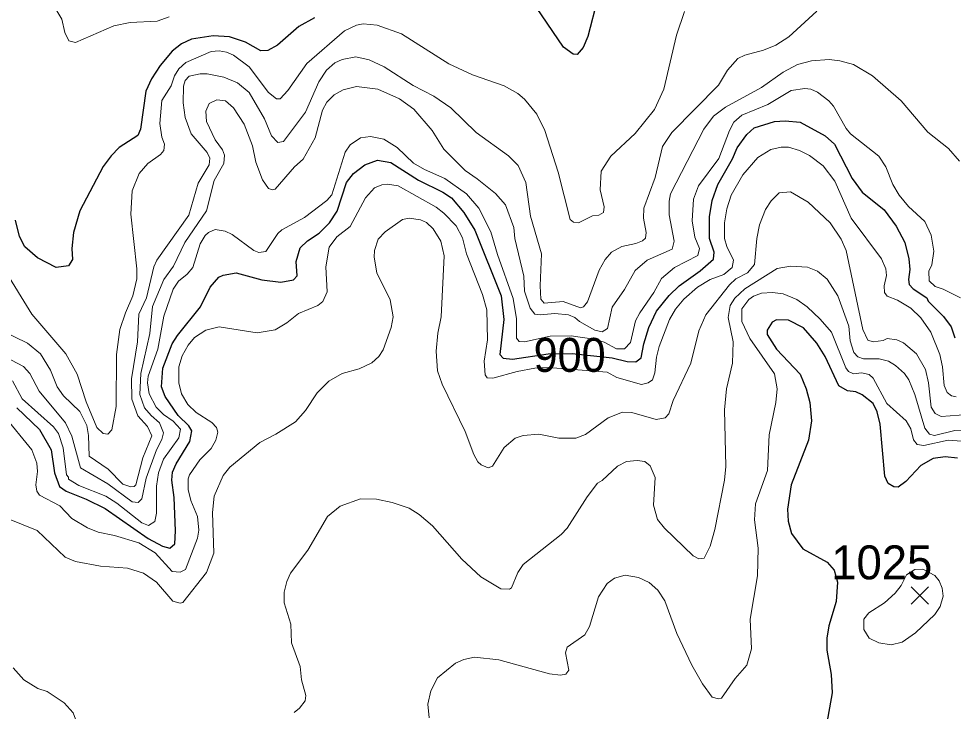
# Model space of a CAD drawing. Extents: x 265 to 291.4, y 7731.5 to 7759.6.
# Drawn here: x 270.954 to 273.156, y 7749.328 to 7750.96 of the extents above; entities that cross this region are included whole.
import ezdxf
from ezdxf.enums import TextEntityAlignment as Align

# ---------------------------------------------------------------- set-up
doc = ezdxf.new("R2010")
doc.units = 0
doc.header["$LTSCALE"] = 0.032
for name, color, linetype, lineweight in [('1', 7, 'Continuous', 25), ('2', 7, 'Continuous', 13), ('21', 7, 'Continuous', 25), ('61', 7, 'Continuous', 13)]:
    doc.layers.add(name, color=color, linetype=linetype, lineweight=lineweight)

msp = doc.modelspace()

# ---------------------------------------------------------------- linework, layer by layer
at = {"layer": '1'}
for points in [[(272.3175, 7751.0072), (272.2945, 7750.9181), (272.2841, 7750.8926), (272.2698, 7750.8759), (272.2603, 7750.8767), (272.2372, 7750.8934), (272.1743, 7750.9865)], [(271.6509, 7750.9626), (271.6144, 7750.9419), (271.5642, 7750.8982), (271.5412, 7750.8855), (271.5244, 7750.8847), (271.4887, 7750.9046), (271.4505, 7750.9173), (271.4123, 7750.9197), (271.3614, 7750.9117), (271.3375, 7750.9006), (271.316, 7750.8839), (271.2874, 7750.8497), (271.2667, 7750.8187), (271.254, 7750.7892)], [(271.254, 7750.7892), (271.2412, 7750.7001), (271.2349, 7750.685), (271.1912, 7750.6564), (271.1721, 7750.6373), (271.153, 7750.6118), (271.0981, 7750.5076)], [(272.0956, 7750.16), (272.1171, 7750.1576), (272.2014, 7750.1703), (272.2577, 7750.171), (272.3524, 7750.161), (272.3876, 7750.152), (272.4082, 7750.1512), (272.4202, 7750.1608), (272.4265, 7750.1942), (272.4384, 7750.2324), (272.4567, 7750.2706), (272.4862, 7750.308), (272.51, 7750.331), (272.5594, 7750.366), (272.5912, 7750.3939), (272.5928, 7750.4098), (272.5816, 7750.4424), (272.5816, 7750.4933), (272.588, 7750.5315), (272.6007, 7750.5697), (272.6357, 7750.6301), (272.6469, 7750.6556), (272.6691, 7750.6874), (272.6866, 7750.7033), (272.7344, 7750.7176), (272.7599, 7750.7192), (272.7949, 7750.716), (272.8537, 7750.6842), (272.876, 7750.6643), (272.9173, 7750.584), (272.9412, 7750.5514), (272.9929, 7750.51), (273.0215, 7750.471), (273.0414, 7750.4329), (273.051, 7750.3947), (273.0534, 7750.3692), (273.0502, 7750.3454), (273.0518, 7750.3342), (273.0613, 7750.3239), (273.0932, 7750.3024), (273.0963, 7750.2944), (273.1329, 7750.2586), (273.1504, 7750.234), (273.1592, 7750.2085)], [(270.9501, 7750.0431), (271.0034, 7749.9922), (271.0304, 7749.9444), (271.0384, 7749.8903), (271.0503, 7749.8577), (271.0663, 7749.8466), (271.1132, 7749.8283), (271.1577, 7749.806), (271.2596, 7749.7352), (271.293, 7749.7169), (271.3105, 7749.7121), (271.3224, 7749.7225), (271.324, 7749.7535), (271.3208, 7749.8315), (271.3152, 7749.8728), (271.3168, 7749.8919), (271.3248, 7749.911), (271.3574, 7749.9635), (271.3622, 7749.989), (271.355, 7750.0009), (271.3296, 7750.0248), (271.2993, 7750.0701), (271.2906, 7750.0924), (271.2937, 7750.1369), (271.316, 7750.1942), (271.328, 7750.2133), (271.3828, 7750.2809), (271.4051, 7750.3279), (271.4258, 7750.3509), (271.4362, 7750.3557), (271.4664, 7750.3612), (271.5268, 7750.3445), (271.5714, 7750.339), (271.6016, 7750.3445), (271.6104, 7750.3541), (271.608, 7750.3883), (271.6175, 7750.4201), (271.6342, 7750.4368), (271.6621, 7750.4551), (271.6867, 7750.479), (271.7042, 7750.5068), (271.7265, 7750.5745), (271.7432, 7750.5951), (271.7695, 7750.6158), (271.7997, 7750.6269), (271.8307, 7750.6214), (271.8959, 7750.58), (271.9532, 7750.5514), (271.9739, 7750.5378)], [(271.9739, 7750.5378), (272.0025, 7750.5036), (272.0288, 7750.4615), (272.0908, 7750.3072), (272.0972, 7750.2515), (272.0876, 7750.1687), (272.0956, 7750.16)], [(271.0981, 7750.5076), (271.0837, 7750.4567), (271.0798, 7750.4185), (271.0806, 7750.3931), (271.0718, 7750.3779), (271.0424, 7750.374), (270.9986, 7750.397), (270.9684, 7750.4225), (270.9565, 7750.4472), (270.9469, 7750.4854)], [(273.1655, 7749.9245), (273.1369, 7749.9277), (273.1083, 7749.9237), (273.0796, 7749.907), (273.0438, 7749.8696), (273.0255, 7749.8561), (273.016, 7749.8569), (273.0025, 7749.8649), (272.9945, 7749.8824), (272.9834, 7750.0049), (272.9762, 7750.0335), (272.9667, 7750.0534), (272.9412, 7750.0741), (272.9261, 7750.0812), (272.9062, 7750.0836), (272.8863, 7750.0948), (272.8537, 7750.164), (272.8346, 7750.1958), (272.8028, 7750.2316), (272.7678, 7750.2499), (272.7392, 7750.2507), (272.7288, 7750.2451), (272.7169, 7750.226), (272.7169, 7750.2157), (272.7391, 7750.1815), (272.7948, 7750.1226), (272.8091, 7750.0876), (272.8179, 7750.0558), (272.8219, 7750.0128), (272.8147, 7749.9667), (272.7741, 7749.8617), (272.7654, 7749.8044), (272.767, 7749.7758), (272.7749, 7749.7471)], [(272.7749, 7749.7471), (272.8012, 7749.7113), (272.8585, 7749.6795), (272.8752, 7749.6604), (272.8831, 7749.6326), (272.8799, 7749.5865), (272.8624, 7749.5292)], [(272.8624, 7749.5292), (272.8577, 7749.5005), (272.8577, 7749.4719), (272.868, 7749.4146), (272.8704, 7749.3717), (272.8497, 7749.2571)]]:
    msp.add_lwpolyline(points, dxfattribs=at)
at = {"layer": '2'}
for points in [[(271.0368, 7750.9905), (271.0559, 7750.9595), (271.0631, 7750.9276), (271.0726, 7750.9078), (271.0877, 7750.9038), (271.1784, 7750.9435), (271.2166, 7750.9515), (271.2802, 7750.9547), (271.3089, 7750.965)], [(270.9199, 7750.37), (270.9851, 7750.2642), (271.0655, 7750.1703), (271.0917, 7750.1226), (271.1132, 7750.0574), (271.1386, 7749.9969), (271.153, 7749.9826), (271.1641, 7749.981), (271.1736, 7749.9913), (271.184, 7750.0463), (271.1848, 7750.1688), (271.1927, 7750.2276), (271.2055, 7750.2674), (271.223, 7750.3072), (271.2325, 7750.3469), (271.2325, 7750.3708), (271.2182, 7750.4997), (271.2214, 7750.5546), (271.2381, 7750.5951), (271.2588, 7750.619), (271.2882, 7750.6405), (271.2961, 7750.65), (271.2977, 7750.6643), (271.2914, 7750.681), (271.2866, 7750.7129), (271.2914, 7750.7678), (271.3137, 7750.802), (271.3216, 7750.8258), (271.3312, 7750.8417), (271.3479, 7750.8568), (271.4075, 7750.8831), (271.4266, 7750.8847), (271.4441, 7750.8815), (271.46, 7750.8743), (271.4974, 7750.8465), (271.5427, 7750.7861), (271.5618, 7750.7717), (271.5698, 7750.7717), (271.5881, 7750.7908), (271.6326, 7750.8545), (271.7217, 7750.9316), (271.7496, 7750.9451), (271.7655, 7750.9483), (271.7989, 7750.9451), (271.8562, 7750.9245), (271.9675, 7750.8537), (272.0232, 7750.8282), (272.098, 7750.802), (272.1298, 7750.7837), (272.1457, 7750.7709), (272.1744, 7750.7351), (272.1935, 7750.697), (272.2253, 7750.5983), (272.2531, 7750.487), (272.2611, 7750.4806), (272.273, 7750.479), (272.3056, 7750.4957), (272.3207, 7750.4973), (272.3319, 7750.5036), (272.3335, 7750.5172), (272.3239, 7750.557), (272.3263, 7750.6007), (272.3494, 7750.6365), (272.4067, 7750.6898), (272.452, 7750.7463), (272.4735, 7750.794), (272.5037, 7750.9213), (272.5228, 7750.977)], [(272.8346, 7750.9778), (272.7686, 7750.9173), (272.7376, 7750.8982), (272.7089, 7750.8863), (272.6644, 7750.8743), (272.6485, 7750.8664), (272.6238, 7750.8393), (272.6023, 7750.8036), (272.4926, 7750.6922), (272.4711, 7750.6588), (272.4536, 7750.5856), (272.4265, 7750.514)], [(272.3748, 7750.4233), (272.351, 7750.4098), (272.3359, 7750.3931), (272.3215, 7750.3676), (272.2937, 7750.2929), (272.2849, 7750.2809), (272.2778, 7750.2785), (272.2364, 7750.2936), (272.1919, 7750.2897), (272.1839, 7750.2992), (272.1823, 7750.331), (272.1855, 7750.4058), (272.16, 7750.4949), (272.1489, 7750.5745), (272.1306, 7750.6142), (272.1083, 7750.6373), (272.032, 7750.6922), (271.9723, 7750.7502), (271.9325, 7750.7773), (271.8832, 7750.8027), (271.8148, 7750.8465), (271.7798, 7750.8632), (271.748, 7750.8704), (271.7162, 7750.864), (271.6987, 7750.856), (271.6796, 7750.8393), (271.6613, 7750.8115), (271.6295, 7750.7399), (271.5778, 7750.6707), (271.565, 7750.6683), (271.5499, 7750.6842), (271.5332, 7750.724), (271.4974, 7750.7861), (271.4696, 7750.8091), (271.4378, 7750.8226), (271.398, 7750.8306), (271.3821, 7750.8306), (271.3558, 7750.825), (271.3463, 7750.8147), (271.3423, 7750.8012), (271.3415, 7750.7622), (271.3463, 7750.7272), (271.3606, 7750.689), (271.398, 7750.6452), (271.4043, 7750.6317), (271.4027, 7750.6158), (271.3773, 7750.5729), (271.355, 7750.4973), (271.2794, 7750.3915), (271.2723, 7750.3756), (271.2556, 7750.3024), (271.2373, 7750.2642), (271.2341, 7750.199), (271.2198, 7750.1115), (271.2206, 7750.0638), (271.2349, 7750.024), (271.258, 7749.9993), (271.2675, 7749.977), (271.2468, 7749.9253), (271.2301, 7749.8617), (271.2261, 7749.8577), (271.2182, 7749.8569), (271.1999, 7749.8633), (271.1649, 7749.8983), (271.1204, 7749.9293), (271.1188, 7749.9778), (271.1148, 7750.0017), (271.0981, 7750.0343), (271.0599, 7750.0717), (271.0448, 7750.0924), (271.0289, 7750.1322), (271.0058, 7750.1703), (270.9748, 7750.1958), (270.9119, 7750.226)], [(272.1012, 7750.5212), (272.1203, 7750.4679), (272.1227, 7750.4424), (272.1441, 7750.3533), (272.1457, 7750.3183), (272.1592, 7750.2777), (272.1704, 7750.2642), (272.1823, 7750.2626), (272.2173, 7750.2658), (272.2491, 7750.2626), (272.2643, 7750.2563), (272.2754, 7750.2467), (272.3112, 7750.226), (272.3287, 7750.222), (272.3414, 7750.23), (272.3518, 7750.2801), (272.3812, 7750.3223), (272.4066, 7750.3668), (272.4345, 7750.3915), (272.4934, 7750.4169), (272.4981, 7750.436), (272.4862, 7750.4981), (272.4862, 7750.5299), (272.4894, 7750.5474), (272.5681, 7750.7001), (272.5912, 7750.7304), (272.619, 7750.7518), (272.7042, 7750.798), (272.7551, 7750.8346), (272.7885, 7750.8521), (272.8219, 7750.8608), (272.8633, 7750.864), (272.8887, 7750.8608), (272.9205, 7750.8521), (272.9651, 7750.8258), (273.0327, 7750.767), (273.0955, 7750.693), (273.1441, 7750.654), (273.1703, 7750.6246)], [(270.8936, 7750.1783), (270.9652, 7750.1409), (270.9803, 7750.1242), (271.0026, 7750.0828), (271.0647, 7750.0081), (271.0798, 7749.9762), (271.0997, 7749.9015), (271.1641, 7749.8641), (271.2214, 7749.8219), (271.2357, 7749.8203), (271.2444, 7749.8291), (271.2548, 7749.8776), (271.2786, 7749.9444), (271.2914, 7749.9683), (271.2953, 7749.9842), (271.2858, 7750.0081), (271.2659, 7750.0248), (271.2508, 7750.0431), (271.2397, 7750.0749), (271.2421, 7750.1242), (271.2635, 7750.2181), (271.2691, 7750.2817), (271.2961, 7750.3454), (271.3192, 7750.3772), (271.3455, 7750.4329), (271.3964, 7750.5076), (271.4147, 7750.5792), (271.4377, 7750.619), (271.4393, 7750.6389), (271.4346, 7750.6508), (271.4171, 7750.6747), (271.3964, 7750.7176), (271.3948, 7750.7423), (271.4027, 7750.7606), (271.421, 7750.7693), (271.4417, 7750.767), (271.4599, 7750.7498), (271.4855, 7750.7113), (271.5046, 7750.6604), (271.5125, 7750.6222), (271.5284, 7750.5808), (271.5427, 7750.5601), (271.5523, 7750.5569), (271.5587, 7750.5585), (271.604, 7750.611), (271.6247, 7750.6293), (271.6525, 7750.6795), (271.67, 7750.7447), (271.6804, 7750.7638), (271.6971, 7750.7805), (271.7186, 7750.7924), (271.7496, 7750.8004), (271.8005, 7750.794), (271.8514, 7750.7717), (271.8848, 7750.7471)], [(273.1727, 7750.3024), (273.1321, 7750.3231), (273.113, 7750.3294), (273.0987, 7750.3422), (273.0979, 7750.3652), (273.1051, 7750.3804), (273.1099, 7750.4122), (273.1035, 7750.4504), (273.0884, 7750.4822), (273.0502, 7750.518), (273.0279, 7750.5442), (273.0136, 7750.5697), (272.9969, 7750.611), (272.9802, 7750.6365), (272.9134, 7750.689), (272.903, 7750.7017), (272.8736, 7750.7542), (272.8625, 7750.767), (272.8362, 7750.7868), (272.8203, 7750.794), (272.806, 7750.7956), (272.7742, 7750.7908), (272.7185, 7750.7582), (272.658, 7750.7327), (272.6389, 7750.716), (272.6286, 7750.697), (272.6031, 7750.6309), (272.5554, 7750.5665)], [(271.8848, 7750.7471), (271.9278, 7750.6969), (271.9556, 7750.6524), (272.0057, 7750.6023), (272.0344, 7750.5832), (272.0773, 7750.5482), (272.1012, 7750.5212)], [(272.4989, 7750.374), (272.4687, 7750.3477), (272.4504, 7750.3151), (272.417, 7750.2674), (272.4074, 7750.2483), (272.3955, 7750.1974), (272.3812, 7750.1823), (272.3621, 7750.1823), (272.3331, 7750.1983), (272.3093, 7750.205), (272.2556, 7750.2129), (272.2062, 7750.2117), (272.1457, 7750.199), (272.133, 7750.1998), (272.1266, 7750.2077), (272.1266, 7750.2531), (272.1187, 7750.3008), (272.0821, 7750.4042), (272.0662, 7750.4583), (272.0383, 7750.514), (272.0089, 7750.5474), (271.958, 7750.584), (271.9103, 7750.6047), (271.884, 7750.6198), (271.8458, 7750.6564), (271.814, 7750.6763), (271.783, 7750.6826), (271.7591, 7750.6794), (271.7353, 7750.6627), (271.7233, 7750.646), (271.6915, 7750.545), (271.6804, 7750.5315), (271.6271, 7750.4917), (271.5738, 7750.4623), (271.565, 7750.4543), (271.5364, 7750.4114), (271.5197, 7750.409), (271.5078, 7750.4138), (271.4568, 7750.4519), (271.4409, 7750.4599), (271.4171, 7750.4631), (271.4012, 7750.4567), (271.3932, 7750.4495), (271.3821, 7750.4297), (271.3646, 7750.374), (271.351, 7750.3581), (271.3304, 7750.3414), (271.3184, 7750.3231), (271.2961, 7750.2594), (271.2818, 7750.1815), (271.2596, 7750.1178), (271.258, 7750.1019), (271.2619, 7750.0765), (271.2778, 7750.0447), (271.2953, 7750.0272), (271.3184, 7750.012), (271.3351, 7749.993), (271.3312, 7749.9723), (271.2953, 7749.9222), (271.2834, 7749.8903), (271.2786, 7749.8585), (271.2786, 7749.7949), (271.2747, 7749.775), (271.2604, 7749.7662), (271.2444, 7749.7718), (271.1856, 7749.8187), (271.1593, 7749.8354), (271.0957, 7749.8601), (271.0718, 7749.8752), (271.0718, 7749.88), (271.067, 7749.8856), (271.0591, 7749.9492), (271.048, 7749.9826), (271.036, 7749.9985), (270.9628, 7750.0645), (270.9398, 7750.1067)], [(272.6954, 7750.6333), (272.7256, 7750.6516), (272.7503, 7750.6572), (272.7678, 7750.6572), (272.7933, 7750.65), (272.8171, 7750.6381), (272.8489, 7750.6134), (272.8768, 7750.5776), (272.915, 7750.4901), (272.9865, 7750.3947), (272.9969, 7750.3708), (272.9985, 7750.3549), (272.9929, 7750.331), (272.9937, 7750.3151), (273.0001, 7750.3064), (273.024, 7750.2968), (273.0558, 7750.2777), (273.0796, 7750.2555), (273.1027, 7750.2213), (273.1242, 7750.1688), (273.1305, 7750.1401), (273.1345, 7750.0956), (273.1409, 7750.0797), (273.1512, 7750.0717), (273.1624, 7750.0693)], [(272.6222, 7750.4233), (272.6167, 7750.4424), (272.6167, 7750.479), (272.6222, 7750.5124), (272.6326, 7750.5442), (272.6596, 7750.592), (272.6954, 7750.6333)], [(270.9183, 7750.0256), (270.9851, 7749.9444), (270.997, 7749.9126), (270.9986, 7749.8935), (270.9947, 7749.8617), (270.997, 7749.8466), (271.0034, 7749.837), (271.0511, 7749.8124), (271.0798, 7749.7822), (271.1164, 7749.7607), (271.1418, 7749.7503), (271.18, 7749.7424), (271.2373, 7749.7249), (271.2755, 7749.7018), (271.316, 7749.6573), (271.3343, 7749.6557), (271.3471, 7749.662), (271.3757, 7749.736), (271.3789, 7749.7551), (271.3757, 7749.7869), (271.3598, 7749.8251), (271.3534, 7749.8506), (271.3534, 7749.876), (271.3566, 7749.8855), (271.3813, 7749.9206), (271.4075, 7749.9476), (271.4187, 7749.9667), (271.4234, 7749.9858), (271.4202, 7749.9969), (271.4091, 7750.0089), (271.3725, 7750.0319), (271.3526, 7750.051), (271.3375, 7750.0765), (271.3312, 7750.1019), (271.3312, 7750.1401), (271.3391, 7750.1656), (271.3534, 7750.191), (271.3685, 7750.2093), (271.3948, 7750.226), (271.4266, 7750.234), (271.5157, 7750.2196), (271.5587, 7750.2268), (271.5857, 7750.2435), (271.6136, 7750.2658), (271.6589, 7750.2841), (271.6708, 7750.2936), (271.6812, 7750.3167), (271.678, 7750.3756), (271.6859, 7750.4217), (271.7034, 7750.4464), (271.7353, 7750.4702), (271.771, 7750.5379), (271.7925, 7750.5617), (271.81, 7750.5689), (271.8228, 7750.5705), (271.8482, 7750.5665), (271.9373, 7750.5164), (271.9556, 7750.5021), (271.985, 7750.4718), (271.9994, 7750.444), (272.0089, 7750.4058), (272.0471, 7750.3104), (272.0566, 7750.2738), (272.0582, 7750.2038), (272.0503, 7750.1528), (272.0527, 7750.121), (272.0574, 7750.1139), (272.071, 7750.1131), (272.1282, 7750.129), (272.1702, 7750.1369), (272.202, 7750.1382), (272.3404, 7750.1276), (272.3629, 7750.1147), (272.421, 7750.0979), (272.4369, 7750.1019), (272.4472, 7750.1091), (272.4528, 7750.1258), (272.4568, 7750.1624), (272.4631, 7750.1878), (272.487, 7750.2515), (272.5013, 7750.2754), (272.5212, 7750.2992), (272.553, 7750.3278), (272.5833, 7750.3453), (272.6151, 7750.3573), (272.635, 7750.374), (272.6381, 7750.3915), (272.6222, 7750.4233)], [(272.5554, 7750.5665), (272.5435, 7750.5347), (272.5403, 7750.4838), (272.5467, 7750.4456), (272.5578, 7750.4185), (272.5538, 7750.4018), (272.4989, 7750.374)], [(272.9547, 7750.2029), (272.9428, 7750.2276), (272.903, 7750.4138), (272.8919, 7750.4408), (272.8656, 7750.479), (272.8139, 7750.5275), (272.7726, 7750.5522), (272.7455, 7750.5498), (272.7264, 7750.5307), (272.7137, 7750.5108), (272.6994, 7750.4742), (272.693, 7750.4424), (272.6875, 7750.3811), (272.6707, 7750.3613), (272.6437, 7750.3469), (272.6286, 7750.3334), (272.5729, 7750.2626), (272.5562, 7750.2244), (272.5371, 7750.1481), (272.4957, 7750.0606), (272.4854, 7750.0288), (272.4774, 7750.02), (272.456, 7750.016), (272.3987, 7750.0319), (272.3764, 7750.0327), (272.343, 7750.02), (272.2897, 7749.9802), (272.2666, 7749.9715), (272.2269, 7749.9715), (272.1791, 7749.981), (272.1426, 7749.9778), (272.1235, 7749.9715), (272.098, 7749.95), (272.0702, 7749.9054), (272.0598, 7749.9015), (272.0439, 7749.9086), (272.036, 7749.9158), (272.0264, 7749.9333), (272.0057, 7749.9874), (271.9516, 7750.0988), (271.9405, 7750.1306), (271.9373, 7750.1767), (271.9413, 7750.2189), (271.9492, 7750.2579), (271.9564, 7750.401), (271.9484, 7750.436), (271.9309, 7750.4647), (271.915, 7750.4798), (271.9007, 7750.4861), (271.8737, 7750.4901), (271.8586, 7750.4869), (271.8172, 7750.4583), (271.8013, 7750.4408), (271.7925, 7750.4138), (271.7917, 7750.3979), (271.7981, 7750.3613), (271.8291, 7750.2976), (271.8363, 7750.2579), (271.8315, 7750.2324), (271.8124, 7750.1799), (271.8029, 7750.164), (271.7862, 7750.1489), (271.7559, 7750.1353), (271.7162, 7750.1242), (271.6844, 7750.1059), (271.6573, 7750.0789), (271.6295, 7750.0367), (271.6064, 7750.0105), (271.5603, 7749.981), (271.5221, 7749.9611), (271.4513, 7749.9031), (271.4362, 7749.884), (271.4147, 7749.8354), (271.4107, 7749.7965), (271.4139, 7749.701), (271.3964, 7749.6549), (271.3407, 7749.5841), (271.3343, 7749.5825), (271.3176, 7749.5873), (271.2786, 7749.6326), (271.2484, 7749.6533), (271.2102, 7749.6652), (271.1466, 7749.67), (271.0877, 7749.6811), (271.0639, 7749.6915), (270.9978, 7749.7543), (270.9239, 7749.7837)], [(272.4265, 7750.514), (272.4257, 7750.4901), (272.4321, 7750.4567), (272.4305, 7750.4432), (272.4234, 7750.4368), (272.4082, 7750.4305), (272.3748, 7750.4233)], [(271.6032, 7749.3255), (271.6159, 7749.3351), (271.6287, 7749.3526), (271.6303, 7749.3653), (271.6207, 7749.4019), (271.6175, 7749.4337), (271.5968, 7749.4894), (271.5953, 7749.5332), (271.5793, 7749.5833), (271.5793, 7749.6087), (271.5857, 7749.6342), (271.5945, 7749.6533), (271.635, 7749.7074), (271.682, 7749.7869), (271.7114, 7749.8116), (271.7591, 7749.8291), (271.7973, 7749.8283), (271.8339, 7749.8203), (271.8737, 7749.8068), (271.8975, 7749.7917), (271.9286, 7749.7654), (271.9978, 7749.6867), (272.0431, 7749.6453), (272.0901, 7749.6167), (272.1107, 7749.6159), (272.1147, 7749.6191), (272.1298, 7749.6549), (272.1425, 7749.6739), (272.2324, 7749.7447), (272.246, 7749.7599), (272.2929, 7749.8331), (272.3175, 7749.8657), (272.3287, 7749.872), (272.3645, 7749.9054), (272.386, 7749.9166), (272.4114, 7749.919), (272.4289, 7749.9166), (272.4417, 7749.9062), (272.4536, 7749.8792), (272.4496, 7749.814), (272.4591, 7749.7798), (272.4751, 7749.7599), (272.5427, 7749.6946), (272.5562, 7749.6875), (272.5689, 7749.6891), (272.5832, 7749.7169), (272.5944, 7749.7567), (272.6167, 7749.8728), (272.6198, 7749.9047), (272.6167, 7750.0383), (272.6214, 7750.0876), (272.6357, 7750.1481), (272.6373, 7750.199), (272.6254, 7750.2563), (272.6302, 7750.2841), (272.6413, 7750.3016), (272.6644, 7750.3239), (272.7408, 7750.3716), (272.7726, 7750.3772), (272.8124, 7750.3748), (272.8362, 7750.3652), (272.8585, 7750.3461), (272.8839, 7750.3072), (272.9094, 7750.2356), (272.9126, 7750.2014), (272.9213, 7750.1735), (272.9309, 7750.1632), (272.9444, 7750.1584), (272.981, 7750.1584), (273.0033, 7750.1528), (273.0192, 7750.1433), (273.0407, 7750.1242), (273.051, 7750.1091), (273.0653, 7750.0749)], [(273.1751, 7749.9643), (273.1433, 7749.9667), (273.086, 7749.9548), (273.0709, 7749.9571), (273.0621, 7749.9675), (273.0558, 7749.9938), (273.0446, 7750.0128), (272.9993, 7750.0534), (272.9667, 7750.1131), (272.9579, 7750.1218), (272.9396, 7750.1258), (272.9205, 7750.1234), (272.9086, 7750.129), (272.9022, 7750.1377), (272.8688, 7750.2213), (272.8418, 7750.2523), (272.8115, 7750.2809), (272.7869, 7750.2984), (272.7551, 7750.3119), (272.7296, 7750.3151), (272.7042, 7750.3135), (272.6851, 7750.3064), (272.6739, 7750.2984), (272.658, 7750.2761), (272.658, 7750.2467), (272.6763, 7750.2069), (272.7344, 7750.1234), (272.7407, 7750.0876), (272.7376, 7750.0558), (272.7217, 7749.9794), (272.7177, 7749.8959), (272.6898, 7749.8172), (272.6874, 7749.779), (272.6962, 7749.7121), (272.6946, 7749.6469), (272.6771, 7749.5451), (272.6803, 7749.4751), (272.6692, 7749.4369), (272.6421, 7749.4051), (272.6095, 7749.359), (272.6023, 7749.3574)], [(273.0693, 7750.1703), (273.0383, 7750.1966), (273.0224, 7750.2037), (273.0001, 7750.2069), (272.9905, 7750.2022), (272.9667, 7750.199), (272.9547, 7750.2029)], [(273.191, 7750.0271), (273.1274, 7750.0224), (273.113, 7750.0295), (273.1035, 7750.0447), (273.0971, 7750.1019), (273.09, 7750.1338), (273.0693, 7750.1703)], [(273.0653, 7750.0749), (273.0884, 7749.9953), (273.0995, 7749.981), (273.1115, 7749.9778), (273.1592, 7749.9898), (273.1997, 7749.9906), (273.2308, 7749.9778)], [(272.4599, 7749.6135), (272.4393, 7749.6318), (272.4146, 7749.6437), (272.3828, 7749.6485), (272.3573, 7749.6421), (272.3406, 7749.6294), (272.3199, 7749.5976), (272.2985, 7749.5276), (272.2881, 7749.5085), (272.246, 7749.4791), (272.242, 7749.4655), (272.2499, 7749.425), (272.2428, 7749.4154), (272.2301, 7749.413), (272.2046, 7749.4162), (272.0853, 7749.4496), (272.028, 7749.456), (272.0025, 7749.4504), (271.9835, 7749.4417), (271.9405, 7749.4067), (271.9254, 7749.3765), (271.9182, 7749.3446), (271.9214, 7749.3128)], [(272.6023, 7749.3574), (272.588, 7749.3613), (272.5649, 7749.3924), (272.5395, 7749.4369), (272.5045, 7749.5117), (272.4766, 7749.5881), (272.4599, 7749.6135)], [(270.9414, 7749.4305), (270.966, 7749.4019), (270.9994, 7749.382), (271.0217, 7749.3749), (271.0615, 7749.3478), (271.0822, 7749.3247), (271.0978, 7749.284), (271.1013, 7749.246), (271.0917, 7749.1967), (271.0766, 7749.1521), (271.0368, 7749.0583), (271.0185, 7748.9867), (271.0122, 7748.9135), (271.0225, 7748.7862), (271.0209, 7748.7623), (271.0082, 7748.7257), (270.9692, 7748.6701), (270.9064, 7748.6064)]]:
    msp.add_lwpolyline(points, dxfattribs=at)
msp.add_lwpolyline([(273.0669, 7749.5133), (273.1122, 7749.5562), (273.125, 7749.5753), (273.1321, 7749.5992), (273.1297, 7749.6183), (273.1226, 7749.6358), (273.1122, 7749.6477), (273.0843, 7749.6626), (273.0651, 7749.662), (273.0452, 7749.6494), (273.0326, 7749.6248), (273.0184, 7749.6063), (272.9937, 7749.5833), (272.9571, 7749.5602), (272.9452, 7749.5451), (272.9452, 7749.5212), (272.9579, 7749.5005), (272.9802, 7749.4894), (273.0096, 7749.4846), (273.0351, 7749.491)], close=True, dxfattribs=at)
at = {"layer": '21'}
for p, q in [((273.0564, 7749.6214), (273.0976, 7749.5802)), ((273.0976, 7749.6214), (273.0564, 7749.5802))]:
    msp.add_line(p, q, dxfattribs=at)

# ---------------------------------------------------------------- texts
at = {"layer": '61', "width": 0.95}
msp.add_text('900', height=0.08, dxfattribs=at).set_placement((272.252, 7750.1279), align=Align.CENTER)
at = {"layer": '61'}
msp.add_text('1025', height=0.08, dxfattribs=at).set_placement((272.9873, 7749.639), align=Align.CENTER)

doc.saveas('drawing.dxf')
